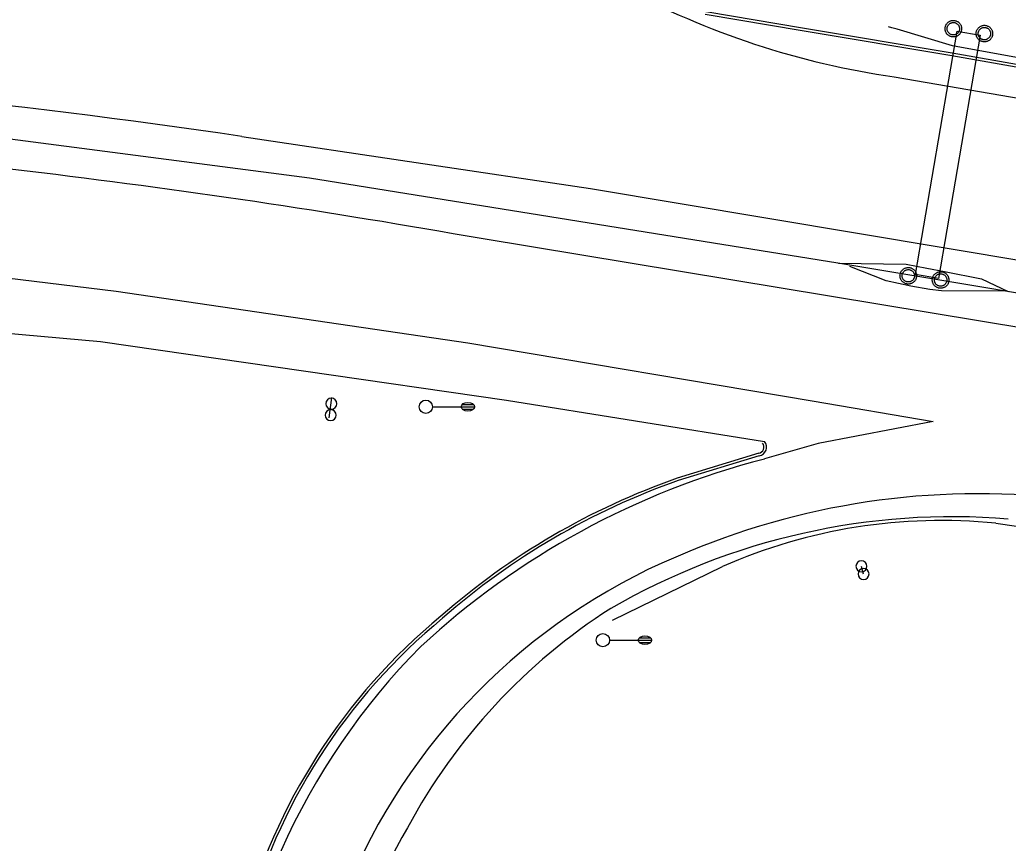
# Model space of a CAD drawing. Extents: x 2145380 to 2156929, y 139568 to 149130.
# Drawn here: x 2150386.3 to 2150609.6, y 142907.7 to 143093.6 of the extents above; entities that cross this region are included whole.
import ezdxf

# ---------------------------------------------------------------- set-up
doc = ezdxf.new("R2010")
doc.units = 0
for name, color, linetype in [('TOPO_Asphalt', 7, 'Continuous'), ('TOPO_Curb Back', 7, 'Continuous'), ('TOPO_Guardrail', 7, 'Continuous'), ('TOPO_Light Pole', 7, 'Continuous'), ('TOPO_Misc', 7, 'Continuous'), ('TOPO_Power Pole', 7, 'Continuous'), ('TOPO_Sign', 7, 'Continuous'), ('TOPO_Wall Freestanding', 7, 'Continuous')]:
    doc.layers.add(name, color=color, linetype=linetype)

# ---------------------------------------------------------------- blocks, each defined once
blk = doc.blocks.new('LP')
at = {"layer": 'TOPO_Light Pole'}
blk.add_line((3.81, 0), (20.32, 0), dxfattribs=at)
for points in [[(20.32, 0), (27.94, 0)], [(20.32, 0), (23.5, 0)], [(20.83, 1.27), (27.43, 1.27)], [(20.83, 1.27), (23.5, 1.27)], [(23.71, 1.27), (27.43, 1.27)], [(23.71, 0), (27.94, 0)], [(20.83, -1.27), (27.43, -1.27)], [(20.83, -1.27), (23.5, -1.27)], [(23.71, -1.27), (27.43, -1.27)]]:
    blk.add_lwpolyline(points, dxfattribs=at)
blk.add_circle((0, 0), 3.81, dxfattribs=at)
blk.add_ellipse((24.13, 0), major_axis=(3.81, 0), ratio=0.666667, dxfattribs=at)
blk = doc.blocks.new('POST')
at = {"layer": 'TOPO_Misc'}
for start, end in [(90, 180), (180, 270), (360, 90), (270, 0)]:
    blk.add_arc((-0.01, 0.03), 3.16, start, end, dxfattribs=at)

msp = doc.modelspace()

# ---------------------------------------------------------------- linework, layer by layer
at = {"layer": 'TOPO_Asphalt'}
for points in [[(2150583.83, 143080.72), (2150649.08, 143069.5), (2150760.59, 143051.51), (2150914.01, 143025.51), (2150978.84, 143014.7), (2151012.47, 143009.49)], [(2150436.47, 143067.28), (2150515.2, 143055.55), (2151174.97, 142945.21), (2151211.43, 142940.13), (2151259.94, 142934.86), (2151300.52, 142931.17), (2151355.41, 142927.31), (2151405.3, 142925.05), (2151475.72, 142923.75), (2151543.63, 142923.74), (2151613.4, 142924.65), (2151682.14, 142925.61), (2151714.53, 142925.47), (2151716.11, 142925.78), (2151760.46, 142925.88), (2151855.66, 142926.3), (2151964.45, 142926.98), (2152075.31, 142928.47), (2152128.68, 142928.83), (2152205.07, 142929.04), (2152298.52, 142929.69), (2152391.42, 142930.44), (2152496.15, 142931.12), (2152598.9, 142931.84)], [(2151177.21, 142930.58), (2150490.56, 143044.2)], [(2150354.92, 143038.82), (2150408.11, 143032.32), (2150487.54, 143020.67), (2150565.32, 143007.54), (2150592.65, 143002.93), (2150566.64, 142997.91), (2150554.52, 142994.44)], [(2150273.5, 143029.87), (2150337.92, 143026.89), (2150404.55, 143020.99), (2150496.24, 143007.74), (2150554.56, 142998.37)]]:
    msp.add_lwpolyline(points, dxfattribs=at)
for centre, radius, start, end in [((2150610.58, 143265.09), 186.3, 241.7785, 261.7454), ((2150175.93, 141292.72), 1793.59, 81.64732, 86.69795), ((2150174.9, 141271.31), 1800.77, 79.9044, 86.50291), ((2150599.63, 142819.4), 180.75, 104.4519, 132.7595), ((2150602.86, 142816.34), 170.26, 82.6097, 112.5204), ((2150596.99, 142827.34), 154.06, 85.3077, 120.0571), ((2150589.37, 142843.64), 139.89, 111.6961, 156.3931), ((2150592.03, 142847.64), 134.14, 122.5623, 151.723), ((2150587.47, 142842.44), 155.72, 135.231, 176.5479), ((2150588.14, 142844.75), 132.16, 149.8214, 184.9576)]:
    msp.add_arc(centre, radius, start, end, dxfattribs=at)
at = {"layer": 'TOPO_Curb Back'}
for points in [[(2150541.15, 143094.89), (2150563.01, 143091.22), (2150596.83, 143085.53), (2150689.22, 143069.27)], [(2150541.25, 143095.48), (2150563.11, 143091.81), (2150596.93, 143086.13), (2150689.22, 143069.88)], [(2150553.21, 142995.72), (2150534.83, 142990.13)], [(2150553.35, 142995.14), (2150535.02, 142989.56)]]:
    msp.add_lwpolyline(points, dxfattribs=at)
for centre, radius, start, end in [((2150552.99, 142997.12), 1.41, 278.885, 38.6321), ((2150552.99, 142997.12), 2.01, 280.1942, 38.6325), ((2150588.89, 142836.26), 163.08, 109.3583, 131.2088), ((2150588.89, 142836.26), 162.49, 109.3629, 131.2119), ((2150567.47, 142854.52), 135.3, 129.4787, 165.1844), ((2150567.47, 142854.52), 134.7, 129.4748, 165.1925)]:
    msp.add_arc(centre, radius, start, end, dxfattribs=at)
at = {"layer": 'TOPO_Guardrail'}
for points in [[(2150677.94, 143071.88), (2150640.9, 143079.81), (2150636.32, 143080.6), (2150596.96, 143087.71), (2150584.49, 143091.53), (2150583.32, 143091.83), (2150582.56, 143092.06)], [(2150571.23, 143038.68), (2150586.49, 143038.43), (2150591.17, 143037.57), (2150595.21, 143036.75), (2150603.55, 143035.13), (2150609.55, 143032.29)], [(2150608.95, 143032.35), (2150594.49, 143032.44), (2150591.83, 143032.75), (2150587.58, 143033.48), (2150582.04, 143034.67), (2150573.8, 143037.9)], [(2150606.76, 142979.95), (2150649.3, 142973.78), (2150676.79, 142969.43)], [(2150520.22, 142958.04), (2150545.01, 142970.15)]]:
    msp.add_lwpolyline(points, dxfattribs=at)
msp.add_arc((2150594.51, 142857.74), 122.82, 84.2774, 113.7659, dxfattribs=at)
at = {"layer": 'TOPO_Power Pole'}
for points in [[(2150595.3, 143091.61), (2150595.31, 143091.74), (2150595.32, 143091.87), (2150595.34, 143091.99), (2150595.38, 143092.12), (2150595.42, 143092.25), (2150595.47, 143092.37), (2150595.53, 143092.49), (2150595.59, 143092.61), (2150595.68, 143092.72), (2150595.75, 143092.82), (2150595.84, 143092.92), (2150595.94, 143093.01), (2150596.04, 143093.09), (2150596.15, 143093.17), (2150596.27, 143093.24), (2150596.38, 143093.3), (2150596.5, 143093.35), (2150596.63, 143093.39), (2150596.76, 143093.43), (2150596.89, 143093.45), (2150597.02, 143093.47), (2150597.15, 143093.47), (2150597.28, 143093.47), (2150597.41, 143093.46), (2150597.54, 143093.44), (2150597.67, 143093.41), (2150597.8, 143093.37), (2150597.92, 143093.32), (2150598.04, 143093.27), (2150598.16, 143093.2), (2150598.27, 143093.13), (2150598.37, 143093.05), (2150598.47, 143092.96), (2150598.56, 143092.86), (2150598.65, 143092.76), (2150598.72, 143092.65), (2150598.79, 143092.54), (2150598.86, 143092.43), (2150598.91, 143092.3), (2150598.96, 143092.18), (2150598.99, 143092.05), (2150599.02, 143091.92), (2150599.03, 143091.79), (2150599.04, 143091.66), (2150599.04, 143091.53), (2150599.03, 143091.4), (2150599.01, 143091.27), (2150598.98, 143091.14), (2150598.95, 143091.01), (2150598.9, 143090.89), (2150598.84, 143090.77), (2150598.79, 143090.65), (2150598.71, 143090.54), (2150598.63, 143090.43), (2150598.54, 143090.33), (2150598.45, 143090.24), (2150598.35, 143090.16), (2150598.24, 143090.07), (2150598.13, 143090), (2150598.02, 143089.94), (2150597.9, 143089.88), (2150597.78, 143089.83), (2150597.64, 143089.8), (2150597.52, 143089.77), (2150597.39, 143089.75), (2150597.26, 143089.74), (2150597.13, 143089.74), (2150597, 143089.75), (2150596.87, 143089.76), (2150596.73, 143089.79), (2150596.61, 143089.82), (2150596.49, 143089.87), (2150596.36, 143089.92), (2150596.24, 143089.99), (2150596.13, 143090.05), (2150596.03, 143090.13), (2150595.92, 143090.21), (2150595.83, 143090.31), (2150595.74, 143090.41), (2150595.66, 143090.51), (2150595.58, 143090.62), (2150595.52, 143090.73), (2150595.46, 143090.86), (2150595.41, 143090.98), (2150595.37, 143091.11), (2150595.34, 143091.23), (2150595.32, 143091.36), (2150595.31, 143091.5), (2150595.3, 143091.61)], [(2150595.77, 143091.61), (2150595.78, 143091.71), (2150595.79, 143091.83), (2150595.81, 143091.94), (2150595.85, 143092.05), (2150595.89, 143092.16), (2150595.94, 143092.26), (2150596, 143092.36), (2150596.06, 143092.46), (2150596.13, 143092.54), (2150596.22, 143092.62), (2150596.3, 143092.71), (2150596.4, 143092.77), (2150596.49, 143092.83), (2150596.6, 143092.88), (2150596.7, 143092.92), (2150596.81, 143092.96), (2150596.93, 143092.98), (2150597.03, 143093.01), (2150597.15, 143093.01), (2150597.26, 143093.01), (2150597.37, 143093), (2150597.49, 143092.97), (2150597.6, 143092.94), (2150597.7, 143092.9), (2150597.81, 143092.86), (2150597.91, 143092.8), (2150598, 143092.73), (2150598.1, 143092.66), (2150598.18, 143092.59), (2150598.25, 143092.5), (2150598.33, 143092.4), (2150598.38, 143092.31), (2150598.44, 143092.21), (2150598.49, 143092.1), (2150598.52, 143091.99), (2150598.55, 143091.88), (2150598.57, 143091.77), (2150598.58, 143091.66), (2150598.58, 143091.55), (2150598.57, 143091.44), (2150598.54, 143091.32), (2150598.52, 143091.21), (2150598.48, 143091.1), (2150598.43, 143091), (2150598.38, 143090.9), (2150598.32, 143090.8), (2150598.25, 143090.71), (2150598.17, 143090.62), (2150598.09, 143090.54), (2150598, 143090.47), (2150597.9, 143090.41), (2150597.81, 143090.35), (2150597.69, 143090.3), (2150597.59, 143090.26), (2150597.48, 143090.24), (2150597.37, 143090.21), (2150597.25, 143090.21), (2150597.15, 143090.21), (2150597.03, 143090.21), (2150596.92, 143090.23), (2150596.8, 143090.25), (2150596.69, 143090.29), (2150596.59, 143090.33), (2150596.49, 143090.38), (2150596.39, 143090.45), (2150596.3, 143090.51), (2150596.21, 143090.59), (2150596.13, 143090.67), (2150596.05, 143090.76), (2150595.99, 143090.86), (2150595.94, 143090.95), (2150595.89, 143091.06), (2150595.84, 143091.16), (2150595.81, 143091.28), (2150595.79, 143091.39), (2150595.78, 143091.5), (2150595.77, 143091.61)], [(2150602.31, 143090.5), (2150602.31, 143090.63), (2150602.33, 143090.76), (2150602.35, 143090.89), (2150602.39, 143091.02), (2150602.43, 143091.14), (2150602.48, 143091.27), (2150602.54, 143091.39), (2150602.6, 143091.5), (2150602.68, 143091.61), (2150602.76, 143091.71), (2150602.85, 143091.81), (2150602.95, 143091.9), (2150603.05, 143091.99), (2150603.16, 143092.07), (2150603.27, 143092.13), (2150603.39, 143092.19), (2150603.51, 143092.24), (2150603.63, 143092.29), (2150603.76, 143092.32), (2150603.9, 143092.34), (2150604.03, 143092.37), (2150604.16, 143092.37), (2150604.29, 143092.37), (2150604.42, 143092.35), (2150604.55, 143092.34), (2150604.67, 143092.3), (2150604.8, 143092.26), (2150604.92, 143092.21), (2150605.05, 143092.16), (2150605.16, 143092.09), (2150605.27, 143092.02), (2150605.38, 143091.94), (2150605.47, 143091.85), (2150605.57, 143091.76), (2150605.65, 143091.65), (2150605.73, 143091.54), (2150605.8, 143091.44), (2150605.87, 143091.32), (2150605.92, 143091.19), (2150605.96, 143091.07), (2150606, 143090.94), (2150606.03, 143090.81), (2150606.04, 143090.68), (2150606.05, 143090.55), (2150606.05, 143090.43), (2150606.04, 143090.29), (2150606.02, 143090.16), (2150605.99, 143090.03), (2150605.95, 143089.9), (2150605.91, 143089.78), (2150605.85, 143089.66), (2150605.8, 143089.54), (2150605.72, 143089.44), (2150605.64, 143089.33), (2150605.55, 143089.22), (2150605.46, 143089.13), (2150605.36, 143089.05), (2150605.25, 143088.97), (2150605.14, 143088.89), (2150605.03, 143088.83), (2150604.91, 143088.78), (2150604.78, 143088.73), (2150604.65, 143088.69), (2150604.53, 143088.66), (2150604.4, 143088.64), (2150604.26, 143088.63), (2150604.14, 143088.63), (2150604.01, 143088.64), (2150603.88, 143088.65), (2150603.74, 143088.68), (2150603.62, 143088.72), (2150603.5, 143088.76), (2150603.37, 143088.81), (2150603.25, 143088.88), (2150603.14, 143088.94), (2150603.03, 143089.03), (2150602.93, 143089.11), (2150602.84, 143089.2), (2150602.75, 143089.3), (2150602.67, 143089.41), (2150602.59, 143089.52), (2150602.53, 143089.63), (2150602.47, 143089.75), (2150602.42, 143089.88), (2150602.38, 143090), (2150602.35, 143090.12), (2150602.33, 143090.26), (2150602.31, 143090.39), (2150602.31, 143090.5)], [(2150602.78, 143090.5), (2150602.78, 143090.61), (2150602.8, 143090.73), (2150602.82, 143090.84), (2150602.86, 143090.94), (2150602.9, 143091.05), (2150602.95, 143091.16), (2150603, 143091.25), (2150603.07, 143091.35), (2150603.14, 143091.44), (2150603.22, 143091.52), (2150603.31, 143091.6), (2150603.41, 143091.66), (2150603.5, 143091.72), (2150603.6, 143091.77), (2150603.71, 143091.82), (2150603.82, 143091.85), (2150603.93, 143091.88), (2150604.04, 143091.9), (2150604.16, 143091.9), (2150604.27, 143091.9), (2150604.38, 143091.89), (2150604.5, 143091.87), (2150604.61, 143091.83), (2150604.71, 143091.79), (2150604.82, 143091.75), (2150604.91, 143091.69), (2150605.01, 143091.63), (2150605.1, 143091.55), (2150605.19, 143091.48), (2150605.26, 143091.39), (2150605.33, 143091.29), (2150605.39, 143091.2), (2150605.45, 143091.1), (2150605.5, 143090.99), (2150605.53, 143090.89), (2150605.56, 143090.78), (2150605.57, 143090.66), (2150605.58, 143090.55), (2150605.58, 143090.44), (2150605.57, 143090.33), (2150605.55, 143090.21), (2150605.53, 143090.1), (2150605.49, 143089.99), (2150605.44, 143089.89), (2150605.39, 143089.79), (2150605.33, 143089.69), (2150605.26, 143089.6), (2150605.18, 143089.52), (2150605.1, 143089.44), (2150605, 143089.36), (2150604.91, 143089.3), (2150604.81, 143089.24), (2150604.7, 143089.19), (2150604.6, 143089.16), (2150604.48, 143089.13), (2150604.37, 143089.11), (2150604.25, 143089.1), (2150604.15, 143089.1), (2150604.04, 143089.11), (2150603.93, 143089.12), (2150603.81, 143089.14), (2150603.7, 143089.18), (2150603.6, 143089.22), (2150603.5, 143089.28), (2150603.4, 143089.34), (2150603.3, 143089.41), (2150603.22, 143089.48), (2150603.14, 143089.57), (2150603.06, 143089.65), (2150603, 143089.75), (2150602.95, 143089.84), (2150602.9, 143089.95), (2150602.85, 143090.06), (2150602.82, 143090.17), (2150602.8, 143090.28), (2150602.78, 143090.39), (2150602.78, 143090.5)], [(2150585.12, 143035.81), (2150585.13, 143035.94), (2150585.15, 143036.07), (2150585.17, 143036.2), (2150585.21, 143036.33), (2150585.24, 143036.45), (2150585.29, 143036.58), (2150585.35, 143036.7), (2150585.42, 143036.81), (2150585.5, 143036.92), (2150585.58, 143037.03), (2150585.67, 143037.12), (2150585.76, 143037.22), (2150585.87, 143037.3), (2150585.97, 143037.38), (2150586.09, 143037.44), (2150586.21, 143037.5), (2150586.32, 143037.55), (2150586.45, 143037.6), (2150586.58, 143037.64), (2150586.72, 143037.66), (2150586.85, 143037.68), (2150586.98, 143037.68), (2150587.1, 143037.68), (2150587.23, 143037.66), (2150587.37, 143037.65), (2150587.49, 143037.61), (2150587.62, 143037.58), (2150587.74, 143037.52), (2150587.87, 143037.47), (2150587.98, 143037.41), (2150588.09, 143037.34), (2150588.19, 143037.25), (2150588.29, 143037.17), (2150588.38, 143037.07), (2150588.47, 143036.97), (2150588.55, 143036.86), (2150588.62, 143036.75), (2150588.68, 143036.63), (2150588.73, 143036.51), (2150588.78, 143036.38), (2150588.82, 143036.26), (2150588.85, 143036.13), (2150588.86, 143035.99), (2150588.87, 143035.86), (2150588.87, 143035.74), (2150588.86, 143035.6), (2150588.84, 143035.47), (2150588.81, 143035.34), (2150588.77, 143035.22), (2150588.73, 143035.09), (2150588.67, 143034.98), (2150588.61, 143034.86), (2150588.54, 143034.75), (2150588.46, 143034.64), (2150588.37, 143034.54), (2150588.27, 143034.44), (2150588.18, 143034.36), (2150588.07, 143034.28), (2150587.96, 143034.21), (2150587.84, 143034.14), (2150587.72, 143034.09), (2150587.6, 143034.04), (2150587.47, 143034), (2150587.34, 143033.97), (2150587.21, 143033.95), (2150587.08, 143033.94), (2150586.96, 143033.94), (2150586.82, 143033.95), (2150586.69, 143033.96), (2150586.56, 143033.99), (2150586.44, 143034.03), (2150586.31, 143034.08), (2150586.19, 143034.13), (2150586.07, 143034.19), (2150585.96, 143034.26), (2150585.85, 143034.34), (2150585.75, 143034.42), (2150585.65, 143034.51), (2150585.57, 143034.61), (2150585.48, 143034.72), (2150585.41, 143034.83), (2150585.34, 143034.94), (2150585.29, 143035.06), (2150585.23, 143035.19), (2150585.2, 143035.31), (2150585.17, 143035.44), (2150585.15, 143035.57), (2150585.13, 143035.7), (2150585.12, 143035.81)], [(2150585.59, 143035.81), (2150585.6, 143035.92), (2150585.62, 143036.04), (2150585.64, 143036.15), (2150585.67, 143036.26), (2150585.71, 143036.37), (2150585.76, 143036.47), (2150585.82, 143036.56), (2150585.89, 143036.66), (2150585.96, 143036.75), (2150586.04, 143036.83), (2150586.13, 143036.91), (2150586.22, 143036.98), (2150586.32, 143037.03), (2150586.42, 143037.09), (2150586.52, 143037.13), (2150586.63, 143037.17), (2150586.75, 143037.19), (2150586.86, 143037.21), (2150586.98, 143037.21), (2150587.09, 143037.21), (2150587.2, 143037.2), (2150587.32, 143037.18), (2150587.42, 143037.14), (2150587.53, 143037.11), (2150587.64, 143037.06), (2150587.73, 143037), (2150587.83, 143036.94), (2150587.92, 143036.87), (2150588, 143036.79), (2150588.08, 143036.7), (2150588.15, 143036.61), (2150588.21, 143036.51), (2150588.27, 143036.41), (2150588.31, 143036.31), (2150588.35, 143036.2), (2150588.38, 143036.09), (2150588.39, 143035.97), (2150588.4, 143035.86), (2150588.4, 143035.75), (2150588.39, 143035.64), (2150588.37, 143035.53), (2150588.35, 143035.41), (2150588.3, 143035.3), (2150588.26, 143035.2), (2150588.21, 143035.1), (2150588.14, 143035), (2150588.08, 143034.91), (2150588, 143034.83), (2150587.92, 143034.75), (2150587.82, 143034.68), (2150587.72, 143034.62), (2150587.63, 143034.56), (2150587.52, 143034.51), (2150587.42, 143034.47), (2150587.3, 143034.44), (2150587.19, 143034.42), (2150587.07, 143034.41), (2150586.97, 143034.41), (2150586.85, 143034.42), (2150586.74, 143034.43), (2150586.62, 143034.45), (2150586.52, 143034.49), (2150586.42, 143034.54), (2150586.31, 143034.59), (2150586.22, 143034.65), (2150586.12, 143034.72), (2150586.03, 143034.79), (2150585.95, 143034.88), (2150585.88, 143034.97), (2150585.81, 143035.06), (2150585.76, 143035.16), (2150585.71, 143035.26), (2150585.67, 143035.37), (2150585.64, 143035.48), (2150585.62, 143035.59), (2150585.6, 143035.71), (2150585.59, 143035.81)], [(2150592.42, 143034.87), (2150592.43, 143035), (2150592.44, 143035.13), (2150592.47, 143035.25), (2150592.5, 143035.38), (2150592.54, 143035.51), (2150592.59, 143035.63), (2150592.65, 143035.75), (2150592.72, 143035.87), (2150592.8, 143035.98), (2150592.88, 143036.08), (2150592.96, 143036.18), (2150593.06, 143036.27), (2150593.16, 143036.35), (2150593.27, 143036.43), (2150593.39, 143036.5), (2150593.51, 143036.56), (2150593.62, 143036.61), (2150593.75, 143036.65), (2150593.88, 143036.69), (2150594.01, 143036.71), (2150594.14, 143036.73), (2150594.28, 143036.73), (2150594.4, 143036.73), (2150594.53, 143036.72), (2150594.66, 143036.7), (2150594.79, 143036.67), (2150594.92, 143036.63), (2150595.04, 143036.58), (2150595.16, 143036.53), (2150595.28, 143036.46), (2150595.39, 143036.39), (2150595.49, 143036.31), (2150595.59, 143036.22), (2150595.68, 143036.12), (2150595.77, 143036.02), (2150595.84, 143035.91), (2150595.92, 143035.8), (2150595.98, 143035.69), (2150596.03, 143035.56), (2150596.08, 143035.44), (2150596.11, 143035.31), (2150596.14, 143035.18), (2150596.16, 143035.05), (2150596.17, 143034.92), (2150596.17, 143034.79), (2150596.16, 143034.66), (2150596.14, 143034.53), (2150596.11, 143034.4), (2150596.07, 143034.27), (2150596.03, 143034.15), (2150595.97, 143034.03), (2150595.91, 143033.91), (2150595.84, 143033.8), (2150595.75, 143033.69), (2150595.67, 143033.59), (2150595.57, 143033.5), (2150595.48, 143033.42), (2150595.37, 143033.33), (2150595.26, 143033.26), (2150595.14, 143033.2), (2150595.02, 143033.14), (2150594.9, 143033.09), (2150594.77, 143033.06), (2150594.64, 143033.03), (2150594.51, 143033.01), (2150594.38, 143033), (2150594.25, 143033), (2150594.12, 143033.01), (2150593.99, 143033.02), (2150593.86, 143033.05), (2150593.74, 143033.08), (2150593.61, 143033.13), (2150593.49, 143033.18), (2150593.37, 143033.25), (2150593.26, 143033.31), (2150593.15, 143033.39), (2150593.04, 143033.47), (2150592.95, 143033.57), (2150592.86, 143033.67), (2150592.78, 143033.77), (2150592.71, 143033.88), (2150592.64, 143033.99), (2150592.59, 143034.12), (2150592.53, 143034.24), (2150592.49, 143034.37), (2150592.47, 143034.49), (2150592.44, 143034.62), (2150592.43, 143034.76), (2150592.42, 143034.87)], [(2150592.89, 143034.87), (2150592.9, 143034.97), (2150592.91, 143035.09), (2150592.94, 143035.2), (2150592.97, 143035.31), (2150593.01, 143035.42), (2150593.06, 143035.52), (2150593.12, 143035.62), (2150593.19, 143035.72), (2150593.26, 143035.8), (2150593.34, 143035.88), (2150593.43, 143035.97), (2150593.52, 143036.03), (2150593.62, 143036.09), (2150593.72, 143036.14), (2150593.82, 143036.18), (2150593.93, 143036.22), (2150594.05, 143036.24), (2150594.16, 143036.27), (2150594.28, 143036.27), (2150594.39, 143036.27), (2150594.49, 143036.26), (2150594.61, 143036.23), (2150594.72, 143036.2), (2150594.83, 143036.16), (2150594.94, 143036.12), (2150595.03, 143036.06), (2150595.13, 143035.99), (2150595.22, 143035.92), (2150595.3, 143035.85), (2150595.38, 143035.76), (2150595.45, 143035.66), (2150595.51, 143035.57), (2150595.56, 143035.47), (2150595.61, 143035.36), (2150595.64, 143035.25), (2150595.68, 143035.14), (2150595.69, 143035.03), (2150595.7, 143034.92), (2150595.7, 143034.81), (2150595.69, 143034.7), (2150595.67, 143034.58), (2150595.64, 143034.47), (2150595.6, 143034.36), (2150595.56, 143034.26), (2150595.51, 143034.16), (2150595.44, 143034.06), (2150595.38, 143033.97), (2150595.29, 143033.88), (2150595.21, 143033.8), (2150595.12, 143033.73), (2150595.02, 143033.67), (2150594.93, 143033.61), (2150594.82, 143033.56), (2150594.72, 143033.52), (2150594.6, 143033.5), (2150594.49, 143033.47), (2150594.37, 143033.47), (2150594.27, 143033.47), (2150594.15, 143033.47), (2150594.04, 143033.49), (2150593.92, 143033.51), (2150593.81, 143033.55), (2150593.71, 143033.59), (2150593.61, 143033.64), (2150593.51, 143033.71), (2150593.42, 143033.77), (2150593.33, 143033.85), (2150593.25, 143033.93), (2150593.18, 143034.02), (2150593.11, 143034.12), (2150593.06, 143034.21), (2150593.01, 143034.32), (2150592.96, 143034.42), (2150592.94, 143034.54), (2150592.91, 143034.65), (2150592.9, 143034.76), (2150592.89, 143034.87)]]:
    msp.add_lwpolyline(points, dxfattribs=at)
at = {"layer": 'TOPO_Sign'}
msp.add_lwpolyline([(2150588.65, 143036.08), (2150598.06, 143091.02), (2150603.22, 143090.13), (2150593.81, 143035.19)], close=True, dxfattribs=at)
for points in [[(2150456.2, 143003.7), (2150456.81, 143008.34)], [(2150576.9, 142968.46), (2150576.43, 142970.2)]]:
    msp.add_lwpolyline(points, dxfattribs=at)
at = {"layer": 'TOPO_Wall Freestanding'}
msp.add_lwpolyline([(2150364.43, 143069.27), (2150451.75, 143057.93), (2150571.08, 143038.7), (2150715.46, 143014.64), (2150959.68, 142973.99), (2151032.4, 142961.93), (2151061.69, 142957.17)], dxfattribs=at)

# ---------------------------------------------------------------- block references
at = {"layer": 'TOPO_Light Pole', "xscale": 0.39370000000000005, "yscale": 0.3937000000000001}
for p in [(2150478.04, 143006.23), (2150518.03, 142953.53)]:
    msp.add_blockref('LP', p, dxfattribs=at)
at = {"layer": 'TOPO_Misc', "xscale": 0.39370000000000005, "yscale": 0.3937000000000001}
for p in [(2150456.7, 143006.92), (2150456.55, 143004.33), (2150576.43, 142970.2), (2150576.9, 142968.46)]:
    msp.add_blockref('POST', p, dxfattribs=at)

doc.saveas('drawing.dxf')
